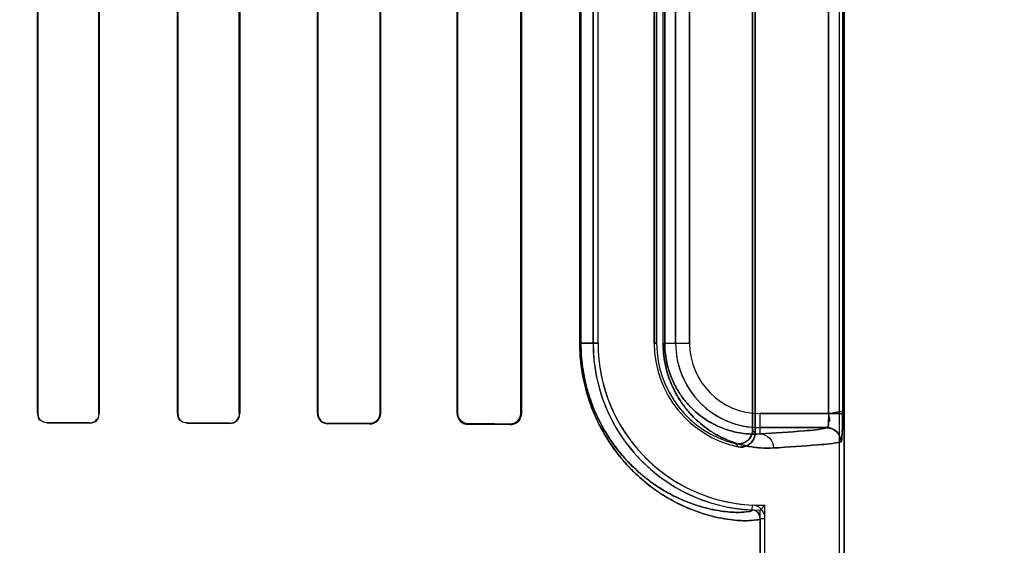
# Model space of a CAD drawing. Header units: millimetres. Extents: x 0 to 297, y 0 to 210.
# Tile 324 of 405: x 242.3959 to 242.5714, y 156.7855 to 156.8791. Entities that reach past the tile are written whole.
import ezdxf

# ---------------------------------------------------------------- set-up
doc = ezdxf.new("R2010")
doc.units = ezdxf.units.MM
doc.header["$LTSCALE"] = 16.335
doc.layers.get('0').update_dxf_attribs({"linetype": 'CONTINUOUS'})
for name, color, linetype in [('AXES_REF', 7, 'CONTINUOUS'), ('INTFCLR_1', 7, 'CONTINUOUS'), ('INTFCLR_72935', 7, 'CONTINUOUS')]:
    doc.layers.add(name, color=color, linetype=linetype)

msp = doc.modelspace()

# ---------------------------------------------------------------- linework, layer by layer
at = {"color": 7, "linetype": 'Continuous'}
for radius in [4.8479140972, 4.8475, 4.8164570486]:
    msp.add_circle((241.5069109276, 154.9564782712), radius, dxfattribs=at)
msp.add_arc((241.5069109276, 154.9564782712), 4.8, 278.2771290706, 261.7228709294, dxfattribs=at)
at = {"layer": 'AXES_REF', "color": 9, "linetype": 'Continuous'}
msp.add_circle((241.5069109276, 154.9564782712), 2.9642884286, dxfattribs=at)
at = {"layer": 'AXES_REF', "color": 7, "linetype": 'Continuous'}
msp.add_arc((241.5069109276, 154.9564782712), 4.91, 113.0826119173, 66.9173880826, dxfattribs=at)
at = {"layer": 'AXES_REF', "color": 9, "linetype": 'Continuous'}
msp.add_arc((241.5069109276, 154.9564782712), 4.4222561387, 94.4118118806, 85.5881881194, dxfattribs=at)
at = {"layer": 'INTFCLR_1', "color": 6, "linetype": 'Continuous'}
for p, q in [((242.541945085, 158.0414795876), (242.541945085, 156.7064711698)), ((242.5428267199, 158.0414711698), (242.5428267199, 156.7064711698)), ((242.5265076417, 156.8060024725), (242.5265076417, 156.9569398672)), ((242.526945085, 156.9574883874), (242.526945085, 156.8054539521)), ((242.3990856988, 156.9539711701), (242.3990856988, 156.8089711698)), ((242.3991457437, 156.9539711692), (242.3991457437, 156.8089711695)), ((242.4099774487, 156.8089711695), (242.4099774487, 156.9539711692)), ((242.4100394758, 156.8089711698), (242.4100394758, 156.9539711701)), ((242.4240276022, 156.9539711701), (242.4240276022, 156.8089711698)), ((242.4240920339, 156.9539711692), (242.4240920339, 156.8089711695)), ((242.4350372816, 156.8089711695), (242.4350372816, 156.9539711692)), ((242.435104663, 156.8089711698), (242.435104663, 156.9539711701)), ((242.4489529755, 156.9539711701), (242.4489529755, 156.8089711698)), ((242.4490240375, 156.9539711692), (242.4490240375, 156.8089711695)), ((242.4601133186, 156.8089711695), (242.4601133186, 156.9539711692)), ((242.4601890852, 156.8089711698), (242.4601890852, 156.9539711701)), ((242.4738552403, 156.9539711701), (242.4738552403, 156.8089711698)), ((242.4739372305, 156.9539711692), (242.4739372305, 156.8089711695)), ((242.4852118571, 156.8089711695), (242.4852118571, 156.9539711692)), ((242.485302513, 156.8089711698), (242.485302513, 156.9539711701)), ((242.4980862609, 156.9414711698), (242.4980862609, 156.8214711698)), ((242.4989678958, 156.8214711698), (242.4989678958, 156.9414711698)), ((242.5089678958, 156.8214711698), (242.5089678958, 156.9414711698)), ((242.5094053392, 156.9414711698), (242.5094053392, 156.8214711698)), ((242.5278267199, 156.7902665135), (242.5278267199, 156.7064711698)), ((242.5287083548, 156.7064711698), (242.5287083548, 156.7902665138))]:
    msp.add_line(p, q, dxfattribs=at)
at = {"layer": 'INTFCLR_1', "color": 9, "linetype": 'Continuous'}
for p, q in [((242.5400406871, 156.8089279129), (242.5400406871, 156.9540144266)), ((242.5425380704, 156.9540144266), (242.5425380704, 156.8089279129)), ((242.495726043, 156.8214711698), (242.495726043, 156.9414711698)), ((242.4959104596, 156.9414711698), (242.4959104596, 156.8214711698)), ((242.5105565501, 156.8214711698), (242.5105565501, 156.9414711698)), ((242.5108487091, 156.9414711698), (242.5108487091, 156.8214711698)), ((242.5127838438, 156.9414711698), (242.5127838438, 156.8214711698)), ((242.515283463, 156.8214711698), (242.515283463, 156.9414711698)), ((242.495726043, 156.8214711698), (242.4989678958, 156.8214711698)), ((242.5094053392, 156.8214711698), (242.5089678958, 156.8214711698)), ((242.5105565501, 156.8214711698), (242.515283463, 156.8214711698)), ((242.3991457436, 156.8089711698), (242.3990856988, 156.8089711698)), ((242.4008007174, 156.8072526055), (242.4008007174, 156.807313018)), ((242.4083007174, 156.8072979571), (242.4083007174, 156.8072363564)), ((242.4100394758, 156.8089711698), (242.4099774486, 156.8089711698)), ((242.4240920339, 156.8089711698), (242.4240276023, 156.8089711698)), ((242.4258007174, 156.8071933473), (242.4258007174, 156.807258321)), ((242.4333007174, 156.8072392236), (242.4333007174, 156.8071724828)), ((242.4351046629, 156.8089711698), (242.4350372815, 156.8089711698)), ((242.4490240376, 156.8089711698), (242.4489529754, 156.8089711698)), ((242.4601890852, 156.8089711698), (242.4601133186, 156.8089711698)), ((242.4739372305, 156.8089711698), (242.4738552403, 156.8089711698)), ((242.4853025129, 156.8089711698), (242.4852118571, 156.8089711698)), ((242.5278267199, 156.8053060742), (242.5278267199, 156.8089279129)), ((242.5400406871, 156.8089279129), (242.5278267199, 156.8089279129)), ((242.4508007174, 156.8071170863), (242.4508007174, 156.8071889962)), ((242.4583007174, 156.807164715), (242.4583007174, 156.8070899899)), ((242.4758007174, 156.8070167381), (242.4758007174, 156.8071002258)), ((242.4833007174, 156.8070685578), (242.4833007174, 156.8069798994)), ((242.5278267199, 156.8064282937), (242.5397713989, 156.8064282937)), ((242.5264410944, 156.7926456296), (242.5263987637, 156.7917650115)), ((242.5278267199, 156.7902666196), (242.5287083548, 156.7902666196))]:
    msp.add_line(p, q, dxfattribs=at)
at = {"layer": 'INTFCLR_1', "color": 7, "linetype": 'Continuous'}
for p, q in [((242.5400406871, 156.8089279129), (242.5425391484, 156.8094109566)), ((242.5425380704, 156.8089279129), (242.5400406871, 156.8089279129)), ((242.4833007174, 156.8070685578), (242.4839124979, 156.807166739))]:
    msp.add_line(p, q, dxfattribs=at)
at = {"layer": 'INTFCLR_1', "color": 6, "linetype": 'Continuous'}
for centre, radius, start, end in [((242.5278267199, 156.8214711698), 0.0297404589, 179.9999999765, 267.2479465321), ((242.5278267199, 156.8214711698), 0.028858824, 180.0000013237, 267.248010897), ((242.5278267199, 156.8214711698), 0.018858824, 180.0000020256, 258.1110819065), ((242.5278267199, 156.8214711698), 0.0184213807, 179.9999997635, 256.164763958), ((242.5263265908, 156.7902666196), 0.0015001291, 0, 87.24365361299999), ((242.5263265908, 156.7902666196), 0.002381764, 359.9999834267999, 87.2436562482)]:
    msp.add_arc(centre, radius, start, end, dxfattribs=at)
at = {"layer": 'INTFCLR_1', "color": 9, "linetype": 'Continuous'}
for centre, radius, start, end in [((242.5278267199, 156.8214711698), 0.0150428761, 179.9999999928, 270.0000000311), ((242.5278267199, 156.8214711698), 0.0125432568, 180.0000002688, 269.9999999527), ((242.5590191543, 156.8314816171), 0.0413059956, 218.0856596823, 219.0588532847), ((242.5591776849, 156.8358289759), 0.0481479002, 222.0440527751, 222.9598197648)]:
    msp.add_arc(centre, radius, start, end, dxfattribs=at)
at = {"layer": 'INTFCLR_1', "color": 6, "linetype": 'Continuous'}
for major_axis, ratio, start_param, end_param in [((0.2757760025, 0), 0.0034906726, 1.0330623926, 1.0644388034), ((0.2607760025, 0), 0.0034906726, 0.9983944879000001, 1.0322457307), ((0.2757760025, 0), 0.0034906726, 0.9237350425, 0.9573995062), ((0.2607760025, 0), 0.0034906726, 0.8795209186, 0.9162996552), ((0.2757760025, 0), 0.0034906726, 0.8044638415, 0.8415583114), ((0.2607760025, 0), 0.0034906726, 0.7475038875, 0.7888979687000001), ((0.2757760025, 0), 0.0034906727, 0.6694696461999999, 0.7121557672), ((0.2607760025, 0), 0.0034906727, 0.5930216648, 0.642674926)]:
    msp.add_ellipse((242.2670507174, 156.8064711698), major_axis=major_axis, ratio=ratio, start_param=start_param, end_param=end_param, dxfattribs=at)
at = {"layer": 'INTFCLR_1', "color": 9, "linetype": 'Continuous'}
for points, knots in [([(242.4957260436, 156.8214711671), (242.4957260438, 156.8199770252), (242.4958812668, 156.8177549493), (242.4963830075, 156.8148886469), (242.4968751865, 156.8128706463), (242.4974652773, 156.8109788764), (242.4983320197, 156.8086940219), (242.499333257, 156.8065992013), (242.500435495, 156.8046958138), (242.5015177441, 156.8030217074), (242.502910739, 156.8011596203), (242.5046420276, 156.7992153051), (242.5068404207, 156.7971036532), (242.5095166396, 156.7950184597), (242.5122147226, 156.7934097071), (242.5142356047, 156.7924259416), (242.5160332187, 156.7916622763), (242.5181116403, 156.7909467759), (242.5203967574, 156.7903748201), (242.5223837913, 156.7900403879), (242.5240252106, 156.789882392), (242.5256894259, 156.7898262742), (242.5266687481, 156.7899441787), (242.5278267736, 156.7900523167), (242.5278267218, 156.7902665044)], [0, 0, 0, 0, 0.0889624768, 0.1320587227, 0.1731704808, 0.2125452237, 0.2499716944, 0.3186065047, 0.3504676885, 0.380890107, 0.4372578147, 0.4887306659, 0.5357262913, 0.6186117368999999, 0.6900918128, 0.7223293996, 0.7523795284, 0.8063468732, 0.8529608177, 0.8926493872, 0.92571634, 0.9524727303, 0.9872470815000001, 1, 1, 1, 1]), ([(242.4959104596, 156.821471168), (242.4959104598, 156.8200441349), (242.4960580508, 156.8179220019), (242.4965352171, 156.8151844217), (242.497003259, 156.8132572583), (242.497564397, 156.8114507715), (242.4983884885, 156.8092693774), (242.4993404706, 156.8072694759), (242.5003886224, 156.8054524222), (242.5014174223, 156.8038549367), (242.502741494, 156.8020784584), (242.5043872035, 156.8002239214), (242.5064762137, 156.7982110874), (242.5090188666, 156.7962247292), (242.5115827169, 156.7946936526), (242.5135025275, 156.7937588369), (242.5152094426, 156.7930342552), (242.5171826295, 156.7923568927), (242.5193518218, 156.7918178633), (242.5212371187, 156.7915061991), (242.5227950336, 156.7913613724), (242.524371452, 156.7913197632), (242.5253101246, 156.7914282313), (242.5263994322, 156.7915598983), (242.5263987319, 156.7917650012)], [0, 0, 0, 0, 0.08925570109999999, 0.1324872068, 0.1737209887, 0.2132043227, 0.2507249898, 0.319505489, 0.3514207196, 0.3818859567, 0.4383088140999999, 0.4898030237, 0.5367929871, 0.6196084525, 0.6909676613, 0.7231332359, 0.7531068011, 0.8069147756, 0.8533706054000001, 0.8929116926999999, 0.9258489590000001, 0.952499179, 0.9871714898, 1, 1, 1, 1]), ([(242.5105565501, 156.8214711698), (242.5105565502, 156.8208645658), (242.5106149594, 156.8196673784), (242.5108684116, 156.81793095), (242.5112606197, 156.8163070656), (242.5117586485, 156.8148221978), (242.5123338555, 156.8134788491), (242.5131471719, 156.8119155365), (242.5142525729, 156.8102356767), (242.515692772, 156.808548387), (242.5171537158, 156.8071792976), (242.5186121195, 156.806067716), (242.5204669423, 156.8049111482), (242.5227319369, 156.8038690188), (242.5253835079, 156.8031163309), (242.5278613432, 156.8027760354), (242.5294533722, 156.8027645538), (242.5302123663, 156.8028064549)], [0, 0, 0, 0, 0.060042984, 0.1184181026, 0.1734493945, 0.2251771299, 0.2732606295, 0.3179414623, 0.3994792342, 0.4716692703, 0.5370373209, 0.5972913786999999, 0.6528779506, 0.7531551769, 0.8428840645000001, 0.9247587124, 1, 1, 1, 1]), ([(242.5108487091, 156.8214711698), (242.5108487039, 156.8209424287), (242.5108994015, 156.8198989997), (242.5111192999, 156.8183858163), (242.5114596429, 156.8169709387), (242.5120157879, 156.8153058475), (242.5128635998, 156.8135015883), (242.514053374, 156.8116880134), (242.5153014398, 156.8102224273), (242.5165662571, 156.809035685), (242.5178283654, 156.8080740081), (242.5194310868, 156.8070764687), (242.5213868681, 156.806181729), (242.5236735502, 156.8055426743), (242.5258067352, 156.8052628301), (242.5271751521, 156.8052643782), (242.5278267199, 156.8053060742)], [0, 0, 0, 0, 0.0604434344, 0.1191979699, 0.174553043, 0.226568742, 0.3196855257, 0.4015022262, 0.4738229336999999, 0.5392349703, 0.599401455, 0.6549095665, 0.7547931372, 0.8440475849, 0.9253631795, 1, 1, 1, 1]), ([(242.5397713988, 156.8064282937), (242.5384588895, 156.8060695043), (242.5344368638, 156.8057636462), (242.5304632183, 156.8054529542), (242.5278267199, 156.8053060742)], [0, 0, 0, 0, 0.3400599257, 1, 1, 1, 1]), ([(242.5278267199, 156.8053060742), (242.528438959, 156.8053027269), (242.5297235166, 156.8047373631), (242.5302092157, 156.8034390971), (242.5302123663, 156.8028064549)], [0, 0, 0, 0, 0.4918058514, 1, 1, 1, 1]), ([(242.5302123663, 156.8028064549), (242.5328729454, 156.8029533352), (242.5368830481, 156.8032641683), (242.5409412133, 156.8035696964), (242.5422663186, 156.8039286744)], [0, 0, 0, 0, 0.6599704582, 1, 1, 1, 1])]:
    msp.add_open_spline(points, degree=3, knots=knots, dxfattribs=at)
at = {"layer": 'INTFCLR_1', "color": 7, "linetype": 'Continuous'}
for points, knots in [([(242.5425391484, 156.8094109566), (242.5425405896, 156.8090889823), (242.5425363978, 156.8082974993), (242.5425291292, 156.8072144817), (242.5424972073, 156.8062175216), (242.542483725, 156.8052825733), (242.5423437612, 156.804668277), (242.5424018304, 156.8039653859), (242.5422663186, 156.8039286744)], [0, 0, 0, 0, 0.1755373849, 0.4319359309, 0.5881395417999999, 0.7249066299, 0.9234579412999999, 1, 1, 1, 1]), ([(242.4833007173, 156.8070685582), (242.4837587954, 156.8070749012), (242.4847686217, 156.8074323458), (242.4852143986, 156.8084561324), (242.4852118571, 156.8089711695)], [0, 0, 0, 0, 0.4707545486, 1, 1, 1, 1]), ([(242.5422663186, 156.8039286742), (242.5423834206, 156.8045140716), (242.542510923, 156.8057165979), (242.5425274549, 156.8073894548), (242.542538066, 156.8084666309), (242.5425380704, 156.8089279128)], [0, 0, 0, 0, 0.3551249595, 0.7239406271, 1, 1, 1, 1])]:
    msp.add_open_spline(points, degree=3, knots=knots, dxfattribs=at)
at = {"layer": 'INTFCLR_1', "color": 6, "linetype": 'Continuous'}
for points in [[(242.3990856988, 156.8089711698), (242.3990856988, 156.8085094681), (242.3991821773, 156.8077044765), (242.399643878, 156.8077035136)], [(242.3991457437, 156.8089711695), (242.3991457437, 156.80852297), (242.3992427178, 156.807742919), (242.3996909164, 156.8077420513)], [(242.4083007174, 156.8072979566), (242.4087951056, 156.8072969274), (242.4096314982, 156.807458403), (242.4096314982, 156.8079527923)], [(242.4083007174, 156.8072363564), (242.4088162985, 156.8072351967), (242.4096866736, 156.8074074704), (242.4096866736, 156.8079230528)], [(242.4240276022, 156.8089711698), (242.4240276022, 156.8085061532), (242.4241099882, 156.8076892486), (242.4245750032, 156.8076880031)], [(242.4240920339, 156.8089711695), (242.4240920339, 156.8085185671), (242.4241776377, 156.8077256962), (242.4246302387, 156.807724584)], [(242.4333007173, 156.8072392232), (242.4338225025, 156.807237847), (242.4346988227, 156.8074214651), (242.4346988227, 156.8079432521)], [(242.5397713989, 156.8064282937), (242.5402499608, 156.8064932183), (242.5400278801, 156.8073718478), (242.5400248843, 156.8078547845)]]:
    msp.add_open_spline(points, degree=3, dxfattribs=at)
for points, knots in [([(242.4333007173, 156.8071724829), (242.4337537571, 156.8071711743), (242.4347114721, 156.8075459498), (242.435104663, 156.8085048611), (242.435104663, 156.8089711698)], [0, 0, 0, 0, 0.4927845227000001, 1, 1, 1, 1]), ([(242.4489529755, 156.8089711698), (242.4489529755, 156.8085048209), (242.4493398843, 156.8075223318), (242.4503229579, 156.807118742), (242.4508007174, 156.8071170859)], [0, 0, 0, 0, 0.493955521, 1, 1, 1, 1]), ([(242.4490240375, 156.8089711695), (242.4490240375, 156.8085149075), (242.4494057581, 156.8075692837), (242.4503493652, 156.8071904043), (242.4508007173, 156.8071889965)], [0, 0, 0, 0, 0.5027035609, 1, 1, 1, 1]), ([(242.4583007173, 156.8071647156), (242.4587693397, 156.807163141), (242.4597343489, 156.8075548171), (242.4601133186, 156.8085161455), (242.4601133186, 156.8089711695)], [0, 0, 0, 0, 0.5073626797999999, 1, 1, 1, 1]), ([(242.4583007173, 156.8070899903), (242.458793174, 156.8070881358), (242.45979931, 156.8075009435), (242.4601890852, 156.8085015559), (242.4601890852, 156.8089711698)], [0, 0, 0, 0, 0.5118734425, 1, 1, 1, 1]), ([(242.4738552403, 156.8089711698), (242.4738552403, 156.8085127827), (242.474225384, 156.8074841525), (242.4752651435, 156.8070192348), (242.4758007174, 156.8070167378)], [0, 0, 0, 0, 0.4611694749, 1, 1, 1, 1]), ([(242.4739372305, 156.8089711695), (242.4739372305, 156.8085176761), (242.4743081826, 156.8075298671), (242.4753020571, 156.807102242), (242.4758007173, 156.8071002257)], [0, 0, 0, 0, 0.4762796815, 1, 1, 1, 1]), ([(242.4833007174, 156.8069798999), (242.4837519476, 156.8069775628), (242.4848049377, 156.8073332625), (242.485302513, 156.8084042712), (242.485302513, 156.8089711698)], [0, 0, 0, 0, 0.4431989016, 1, 1, 1, 1]), ([(242.5234216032, 156.8035842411), (242.5239450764, 156.8034553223), (242.5255055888, 156.8035422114), (242.5265076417, 156.8050980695), (242.5265076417, 156.8060024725)], [0, 0, 0, 0, 0.3734727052, 1, 1, 1, 1]), ([(242.5422663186, 156.8039286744), (242.5422656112, 156.8045660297), (242.541733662, 156.8058923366), (242.5404079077, 156.8064275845), (242.5397713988, 156.8064282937)], [0, 0, 0, 0, 0.5003322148, 1, 1, 1, 1]), ([(242.5269450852, 156.8054539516), (242.5269450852, 156.8049243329), (242.5265023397, 156.8034593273), (242.5248112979, 156.8028337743), (242.5239415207, 156.8030168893)], [0, 0, 0, 0, 0.3733751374, 1, 1, 1, 1])]:
    msp.add_open_spline(points, degree=3, knots=knots, dxfattribs=at)
at = {"layer": 'INTFCLR_1', "color": 7, "linetype": 'Continuous'}
msp.add_open_spline([(242.4839124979, 156.807166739), (242.4844066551, 156.8073319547), (242.4850605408, 156.8077065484), (242.4850605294, 156.8082275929)], degree=3, dxfattribs=at)
at = {"layer": 'INTFCLR_72935', "color": 6, "linetype": 'Continuous'}
for p, q in [((242.5419450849, 158.0414880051), (242.5419450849, 156.7064711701)), ((242.5428267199, 156.7064711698), (242.5428267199, 158.0414711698)), ((242.5265076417, 156.9569398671), (242.5265076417, 156.8060024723)), ((242.526945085, 156.8054539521), (242.526945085, 156.9574883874)), ((242.3990856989, 156.8089711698), (242.3990856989, 156.9539711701)), ((242.3991457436, 156.8089711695), (242.3991457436, 156.9539711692)), ((242.4099774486, 156.9539711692), (242.4099774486, 156.8089711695)), ((242.4100394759, 156.9539711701), (242.4100394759, 156.8089711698)), ((242.4240276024, 156.8089711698), (242.4240276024, 156.9539711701)), ((242.424092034, 156.8089711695), (242.424092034, 156.9539711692)), ((242.4350372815, 156.9539711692), (242.4350372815, 156.8089711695)), ((242.4351046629, 156.9539711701), (242.4351046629, 156.8089711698)), ((242.4489529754, 156.8089711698), (242.4489529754, 156.9539711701)), ((242.4490240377, 156.8089711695), (242.4490240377, 156.9539711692)), ((242.4601133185, 156.9539711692), (242.4601133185, 156.8089711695)), ((242.4601890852, 156.9539711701), (242.4601890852, 156.8089711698)), ((242.4738552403, 156.8089711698), (242.4738552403, 156.9539711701)), ((242.4739372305, 156.8089711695), (242.4739372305, 156.9539711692)), ((242.4852118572, 156.9539711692), (242.4852118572, 156.8089711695)), ((242.4853025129, 156.9539711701), (242.4853025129, 156.8089711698)), ((242.4980862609, 156.8214711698), (242.4980862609, 156.9414711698)), ((242.4989678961, 156.8214711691), (242.4989678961, 156.9414711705)), ((242.5089678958, 156.9414711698), (242.5089678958, 156.8214711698)), ((242.5094053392, 156.8214711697), (242.5094053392, 156.9414711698)), ((242.5278267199, 156.7917307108), (242.5287083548, 156.7926258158)), ((242.5278267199, 156.7064711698), (242.5278267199, 156.7917307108)), ((242.5287083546, 156.7064711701), (242.5287083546, 156.7926258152))]:
    msp.add_line(p, q, dxfattribs=at)
at = {"layer": 'INTFCLR_72935', "color": 9, "linetype": 'Continuous'}
for p, q in [((242.5400406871, 156.9540144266), (242.5400406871, 156.8089279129)), ((242.5425380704, 156.9540144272), (242.5425380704, 156.8089279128)), ((242.4957260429, 156.8214711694), (242.4957260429, 156.9414711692)), ((242.4959104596, 156.8214711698), (242.4959104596, 156.9414711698)), ((242.5105565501, 156.8214711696), (242.5105565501, 156.9414711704)), ((242.5108487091, 156.8214711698), (242.5108487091, 156.9414711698)), ((242.5127838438, 156.8214711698), (242.5127838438, 156.9414711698)), ((242.515283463, 156.9414711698), (242.515283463, 156.8214711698)), ((242.4989678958, 156.8214711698), (242.495726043, 156.8214711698)), ((242.5089678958, 156.8214711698), (242.5094053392, 156.8214711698)), ((242.5105565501, 156.8214711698), (242.515283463, 156.8214711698)), ((242.3990856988, 156.8089711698), (242.3991457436, 156.8089711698)), ((242.4008007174, 156.807313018), (242.4008007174, 156.8072526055)), ((242.4083007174, 156.8072363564), (242.4083007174, 156.8072979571)), ((242.4099774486, 156.8089711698), (242.4100394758, 156.8089711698)), ((242.4240276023, 156.8089711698), (242.4240920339, 156.8089711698)), ((242.4258007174, 156.807258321), (242.4258007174, 156.8071933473)), ((242.4333007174, 156.8071724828), (242.4333007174, 156.8072392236)), ((242.4350372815, 156.8089711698), (242.4351046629, 156.8089711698)), ((242.4489529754, 156.8089711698), (242.4490240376, 156.8089711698)), ((242.4601133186, 156.8089711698), (242.4601890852, 156.8089711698)), ((242.4738552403, 156.8089711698), (242.4739372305, 156.8089711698)), ((242.4852118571, 156.8089711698), (242.4853025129, 156.8089711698)), ((242.5278267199, 156.8053060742), (242.5278267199, 156.8089279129)), ((242.5278267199, 156.8089279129), (242.5425380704, 156.8089279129)), ((242.4508007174, 156.8071889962), (242.4508007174, 156.8071170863)), ((242.4583007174, 156.8070899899), (242.4583007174, 156.807164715)), ((242.4758007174, 156.8071002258), (242.4758007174, 156.8070167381)), ((242.4833007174, 156.8069798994), (242.4833007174, 156.8070685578)), ((242.5397713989, 156.8064282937), (242.5278267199, 156.8064282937))]:
    msp.add_line(p, q, dxfattribs=at)
at = {"layer": 'INTFCLR_72935', "color": 7, "linetype": 'Continuous'}
for p, q in [((242.4839098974, 156.8071658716), (242.4833007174, 156.8070685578)), ((242.4833007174, 156.8069798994), (242.4839205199, 156.8070754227))]:
    msp.add_line(p, q, dxfattribs=at)
at = {"layer": 'INTFCLR_72935', "color": 6, "linetype": 'Continuous'}
for radius, start, end in [(0.0297404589, 180.0000000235, 270), (0.028858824, 180.0000013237, 271.7506537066), (0.018858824, 180.0000020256, 258.1110819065), (0.0184213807, 180.0000001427, 256.1647639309)]:
    msp.add_arc((242.5278267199, 156.8214711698), radius, start, end, dxfattribs=at)
at = {"layer": 'INTFCLR_72935', "color": 9, "linetype": 'Continuous'}
for centre, radius, start, end in [((242.5278267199, 156.8214711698), 0.0150428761, 180.0000000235, 269.9999999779), ((242.5278267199, 156.8214711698), 0.0125432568, 180.0000002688, 269.9999999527), ((242.559019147, 156.831481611), 0.041305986, 218.0856592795, 219.0588531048), ((242.5591776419, 156.835828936), 0.0481478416, 222.0440516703, 222.9598197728)]:
    msp.add_arc(centre, radius, start, end, dxfattribs=at)
at = {"layer": 'INTFCLR_72935', "color": 6, "linetype": 'Continuous'}
for major_axis, ratio, start_param, end_param in [((0.2757760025, 0), 0.0034906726, 1.0330623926, 1.0644388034), ((0.2607760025, 0), 0.0034906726, 0.9983944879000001, 1.0322457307), ((0.2757760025, 0), 0.0034906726, 0.9237350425, 0.9573995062), ((0.2607760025, 0), 0.0034906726, 0.8795209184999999, 0.9162996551), ((0.2757760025, 0), 0.0034906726, 0.8044638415, 0.8415583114), ((0.2607760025, 0), 0.0034906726, 0.7475038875, 0.7888979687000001), ((0.2757760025, 0), 0.0034906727, 0.6694696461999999, 0.7121557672), ((0.2607760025, 0), 0.0034906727, 0.5930216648, 0.642674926)]:
    msp.add_ellipse((242.2670507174, 156.8064711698), major_axis=major_axis, ratio=ratio, start_param=start_param, end_param=end_param, dxfattribs=at)
at = {"layer": 'INTFCLR_72935', "color": 9, "linetype": 'Continuous'}
for points, knots in [([(242.5278267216, 156.7902665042), (242.5278267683, 156.7900497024), (242.526656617, 156.789944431), (242.5256718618, 156.7898254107), (242.5240026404, 156.789884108), (242.5223641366, 156.790043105), (242.5203841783, 156.7903777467), (242.5181053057, 156.7909487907), (242.5155233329, 156.7918380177), (242.5126594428, 156.7931458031), (242.5101549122, 156.7946372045), (242.5080503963, 156.7961605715), (242.5063646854, 156.7975608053), (242.5046485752, 156.7992087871), (242.5029234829, 156.801144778), (242.5015360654, 156.8029959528), (242.5004537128, 156.8046660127), (242.4993474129, 156.8065716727), (242.4983423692, 156.80866984), (242.4974722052, 156.8109585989), (242.4968794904, 156.8128545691), (242.4963849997, 156.8148784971), (242.4958816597, 156.8177501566), (242.4957260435, 156.8199753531), (242.4957260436, 156.8214711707)], [0, 0, 0, 0, 0.0129082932, 0.0479369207, 0.074765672, 0.1077870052, 0.1472777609, 0.1937244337, 0.2476759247, 0.3095864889, 0.3808801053, 0.4208017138, 0.464183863, 0.5112475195, 0.5623302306, 0.6184106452, 0.6487898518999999, 0.6807805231, 0.7495641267, 0.7869849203, 0.8265031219, 0.8677591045, 0.910939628, 1, 1, 1, 1]), ([(242.5263987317, 156.7917650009), (242.5263994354, 156.7915574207), (242.5252985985, 156.7914282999), (242.5243548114, 156.7913188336), (242.5227736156, 156.7913629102), (242.5212184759, 156.7915087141), (242.5193398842, 156.7918206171), (242.5171766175, 156.792358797), (242.5147250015, 156.7932007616), (242.5120048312, 156.794442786), (242.5096258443, 156.7958616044), (242.5076265, 156.797312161), (242.5060245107, 156.7986464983), (242.5043934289, 156.8002177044), (242.5027536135, 156.8020642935), (242.5014348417, 156.8038303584), (242.5004059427, 156.8054239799), (242.4993539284, 156.8072431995), (242.4983983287, 156.8092462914), (242.4975709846, 156.8114314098), (242.4970073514, 156.8132419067), (242.4965371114, 156.8151747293), (242.4960584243, 156.8179174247), (242.4959104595, 156.8200425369), (242.4959104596, 156.8214711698)], [0, 0, 0, 0, 0.0129831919, 0.0479084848, 0.074630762, 0.1075226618, 0.1468667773, 0.1931559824, 0.2469482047, 0.3087107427, 0.3798835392, 0.4197618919, 0.463117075, 0.5101750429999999, 0.5612788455, 0.6174138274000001, 0.6478355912, 0.6798803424, 0.7488096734, 0.7863245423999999, 0.8259516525, 0.8673300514, 0.9106460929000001, 1, 1, 1, 1]), ([(242.5302123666, 156.8028064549), (242.5294552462, 156.8027646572), (242.5278696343, 156.8027758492), (242.525400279, 156.8031132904), (242.5227524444, 156.8038614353), (242.5204837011, 156.8049019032), (242.5186236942, 156.8060595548), (242.5171590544, 156.8071745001), (242.5156953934, 156.8085453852), (242.5142593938, 156.8102276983), (242.5131575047, 156.8118990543), (242.5123442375, 156.8134565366), (242.5117655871, 156.8148036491), (242.5112642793, 156.8162938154), (242.5108712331, 156.8179166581), (242.5106157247, 156.8196582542), (242.5105565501, 156.820857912), (242.5105565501, 156.8214711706)], [0, 0, 0, 0, 0.0750554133, 0.1564841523, 0.245985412, 0.3464640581, 0.4023384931, 0.4625915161, 0.5283646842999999, 0.6004622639, 0.6810443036, 0.725898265, 0.7742486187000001, 0.8260106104, 0.8813405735, 0.939298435, 1, 1, 1, 1]), ([(242.5278267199, 156.8053060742), (242.5271767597, 156.8052644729), (242.5258138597, 156.8052627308), (242.5236880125, 156.8055401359), (242.521404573, 156.8061752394), (242.5194455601, 156.8070685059), (242.5178383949, 156.8080669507), (242.5165708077, 156.8090315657), (242.515303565, 156.8102199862), (242.5140589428, 156.8116815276), (242.5128709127, 156.8134892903), (242.5120224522, 156.8152886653), (242.5114628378, 156.816959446), (242.511121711, 156.8183735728), (242.510900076, 156.8198910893), (242.5108486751, 156.8209366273), (242.5108487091, 156.8214711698)], [0, 0, 0, 0, 0.0744526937, 0.1553255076, 0.2443501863, 0.344434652, 0.4002308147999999, 0.4603906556, 0.526222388, 0.598457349, 0.6793343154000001, 0.7728337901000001, 0.8249234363, 0.8805639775, 0.9388934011, 1, 1, 1, 1]), ([(242.5278267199, 156.8053060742), (242.5304632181, 156.8054529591), (242.5344368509, 156.8057636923), (242.5384589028, 156.8060694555), (242.5397713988, 156.8064282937)], [0, 0, 0, 0, 0.6599400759, 1, 1, 1, 1]), ([(242.5278267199, 156.8053060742), (242.5284389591, 156.8053027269), (242.5297235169, 156.8047373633), (242.530209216, 156.8034390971), (242.5302123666, 156.8028064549)], [0, 0, 0, 0, 0.491805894, 1, 1, 1, 1]), ([(242.5422663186, 156.8039286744), (242.5409412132, 156.8035696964), (242.5368830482, 156.8032641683), (242.5328729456, 156.8029533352), (242.5302123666, 156.8028064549)], [0, 0, 0, 0, 0.3400295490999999, 1, 1, 1, 1])]:
    msp.add_open_spline(points, degree=3, knots=knots, dxfattribs=at)
at = {"layer": 'INTFCLR_72935', "color": 6, "linetype": 'Continuous'}
for points in [[(242.3990856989, 156.8089711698), (242.3990856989, 156.8085058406), (242.3991873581, 156.8076964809), (242.3996526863, 156.8076955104)], [(242.4008007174, 156.807313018), (242.4002592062, 156.8073140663), (242.3993859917, 156.8075700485), (242.3993859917, 156.8081115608)], [(242.4083007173, 156.8072363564), (242.4088229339, 156.8072351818), (242.4097001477, 156.8074184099), (242.4097001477, 156.8079406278)], [(242.4099774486, 156.8089711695), (242.4099774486, 156.8085160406), (242.4098754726, 156.8077236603), (242.4094203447, 156.8077246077)], [(242.4240276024, 156.8089711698), (242.4240276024, 156.8085029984), (242.4241142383, 156.8076821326), (242.4245824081, 156.8076808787)], [(242.4258007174, 156.8072583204), (242.4252844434, 156.8072595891), (242.4244209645, 156.8074457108), (242.4244209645, 156.8079619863)], [(242.4350372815, 156.8089711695), (242.4350372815, 156.8085130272), (242.4349500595, 156.8077083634), (242.4344919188, 156.8077095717)], [(242.4508007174, 156.8071889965), (242.4503430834, 156.8071904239), (242.4495353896, 156.8072641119), (242.4495353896, 156.8077217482)], [(242.5278267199, 156.7902665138), (242.527826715, 156.7907227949), (242.5276557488, 156.7914615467), (242.527199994, 156.7914834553)]]:
    msp.add_open_spline(points, degree=3, dxfattribs=at)
for points, knots in [([(242.4333007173, 156.8071724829), (242.4337597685, 156.807171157), (242.4347186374, 156.8075528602), (242.4351046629, 156.8085108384), (242.4351046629, 156.8089711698)], [0, 0, 0, 0, 0.4993047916, 1, 1, 1, 1]), ([(242.4489529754, 156.8089711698), (242.4489529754, 156.8085031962), (242.4493420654, 156.8075206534), (242.4503246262, 156.8071187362), (242.4508007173, 156.8071170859)], [0, 0, 0, 0, 0.4956993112, 1, 1, 1, 1]), ([(242.4601890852, 156.8089711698), (242.4601890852, 156.8085095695), (242.4598082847, 156.8075106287), (242.4588010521, 156.8070881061), (242.4583007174, 156.8070899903)], [0, 0, 0, 0, 0.479864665, 1, 1, 1, 1]), ([(242.4601133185, 156.8089711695), (242.4601133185, 156.8085118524), (242.4597290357, 156.8075499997), (242.4587650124, 156.8071631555), (242.4583007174, 156.8071647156)], [0, 0, 0, 0, 0.4973038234, 1, 1, 1, 1]), ([(242.4738552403, 156.8089711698), (242.4738552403, 156.8084512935), (242.4742965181, 156.8074118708), (242.4753263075, 156.8070189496), (242.4758007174, 156.8070167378)], [0, 0, 0, 0, 0.5228611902, 1, 1, 1, 1]), ([(242.4758007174, 156.8071002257), (242.4753023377, 156.8071022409), (242.4743085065, 156.8075295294), (242.4739372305, 156.808517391), (242.4739372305, 156.8089711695)], [0, 0, 0, 0, 0.5234231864, 1, 1, 1, 1]), ([(242.5265076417, 156.8060024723), (242.5265076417, 156.8054633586), (242.5260501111, 156.8039688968), (242.5242997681, 156.8033679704), (242.5234216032, 156.8035842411)], [0, 0, 0, 0, 0.3734722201, 1, 1, 1, 1]), ([(242.5239415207, 156.8030168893), (242.5244597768, 156.8029077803), (242.5259845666, 156.8030392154), (242.5269450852, 156.8045651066), (242.5269450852, 156.8054539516)], [0, 0, 0, 0, 0.3733741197, 1, 1, 1, 1])]:
    msp.add_open_spline(points, degree=3, knots=knots, dxfattribs=at)
at = {"layer": 'INTFCLR_72935', "color": 7, "linetype": 'Continuous'}
for points, knots in [([(242.4852118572, 156.8089711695), (242.4852120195, 156.8084603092), (242.4847747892, 156.8074364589), (242.4837630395, 156.8070763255), (242.4833007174, 156.8070685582)], [0, 0, 0, 0, 0.5249026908, 1, 1, 1, 1]), ([(242.4853025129, 156.8089711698), (242.4853025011, 156.8084821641), (242.4848990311, 156.8074191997), (242.483830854, 156.8069865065), (242.4833007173, 156.8069798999)], [0, 0, 0, 0, 0.4798014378, 1, 1, 1, 1]), ([(242.5400406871, 156.8089279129), (242.5400406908, 156.8087670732), (242.5400381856, 156.8080886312), (242.5399702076, 156.8075929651), (242.5399229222, 156.8063046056), (242.5397411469, 156.8064124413)], [0, 0, 0, 0, 0.1889097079, 0.7517593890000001, 1, 1, 1, 1]), ([(242.5422357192, 156.8038970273), (242.5423341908, 156.8037797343), (242.5424220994, 156.8048226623), (242.5424812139, 156.8054416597), (242.5425295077, 156.8071862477), (242.5425380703, 156.8082958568), (242.5425380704, 156.8089279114)], [0, 0, 0, 0, 0.0908190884, 0.3065073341, 0.6251820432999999, 1, 1, 1, 1]), ([(242.5425380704, 156.8089279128), (242.5425380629, 156.8084657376), (242.5425274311, 156.8073880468), (242.5425108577, 156.8057151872), (242.542383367, 156.8045135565), (242.5422663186, 156.8039286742)], [0, 0, 0, 0, 0.2765937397, 0.6451831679, 1, 1, 1, 1]), ([(242.5397411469, 156.8064124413), (242.5403790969, 156.806415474), (242.541715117, 156.805877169), (242.5422387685, 156.8045387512), (242.5422357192, 156.8038970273)], [0, 0, 0, 0, 0.498525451, 1, 1, 1, 1]), ([(242.5422663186, 156.8039286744), (242.5422656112, 156.8045660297), (242.5417336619, 156.8058923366), (242.5404079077, 156.8064275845), (242.5397713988, 156.8064282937)], [0, 0, 0, 0, 0.5003322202, 1, 1, 1, 1])]:
    msp.add_open_spline(points, degree=3, knots=knots, dxfattribs=at)
for points in [[(242.4839205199, 156.8070754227), (242.4843927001, 156.8072271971), (242.4850644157, 156.8075309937), (242.4850644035, 156.8080269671)], [(242.4852118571, 156.8089711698), (242.4852118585, 156.8084339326), (242.4850389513, 156.8076807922), (242.4845291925, 156.8075111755)], [(242.5400406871, 156.8089279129), (242.5400407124, 156.8083905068), (242.5405167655, 156.8073892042), (242.5399842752, 156.8073166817)]]:
    msp.add_open_spline(points, degree=3, dxfattribs=at)

doc.saveas('drawing.dxf')
